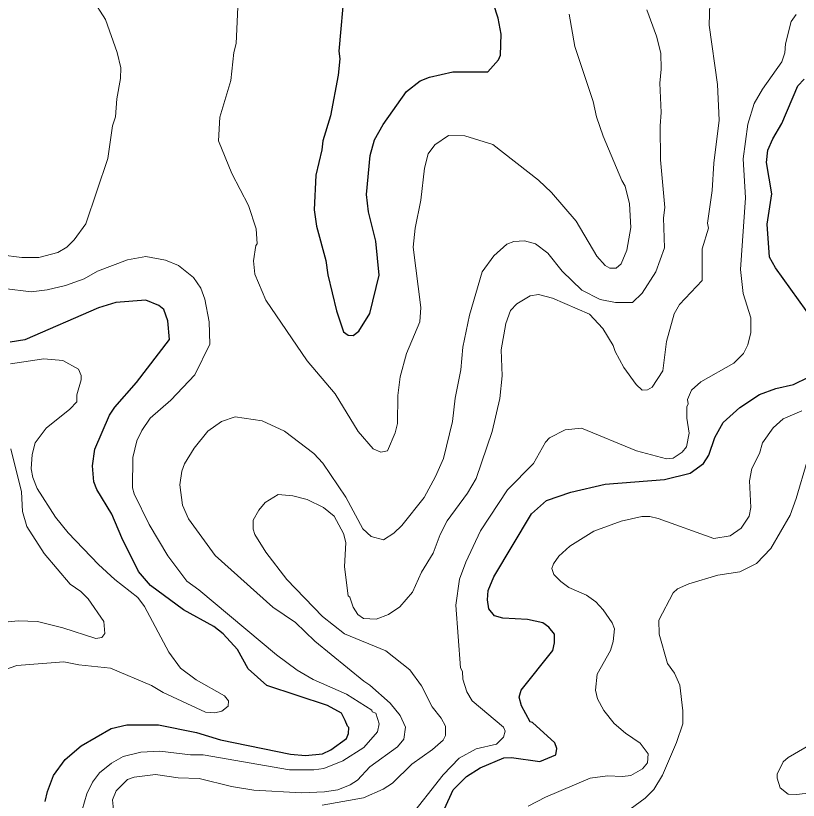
# Model space of a CAD drawing. Extents: x 447.8 to 473.9, y 7733.1 to 7760.8.
# Drawn here: x 464.617 to 466.24, y 7741.568 to 7743.196 of the extents above; entities that cross this region are included whole.
import ezdxf

# ---------------------------------------------------------------- set-up
doc = ezdxf.new("R2010")
doc.units = 0
doc.header["$LTSCALE"] = 0.032
doc.layers.add('1', color=7, linetype='Continuous', lineweight=25)
doc.layers.add('2', color=7, linetype='Continuous', lineweight=13)

msp = doc.modelspace()

# ---------------------------------------------------------------- linework, layer by layer
at = {"layer": '1'}
for points in [[(465.2646, 7742.6585), (465.2824, 7742.5838), (465.2972, 7742.5401), (465.3063, 7742.5335), (465.3169, 7742.5323), (465.3289, 7742.5414), (465.3515, 7742.5785), (465.3709, 7742.6578), (465.3637, 7742.7287), (465.3486, 7742.7889), (465.3445, 7742.8253), (465.3524, 7742.906), (465.3614, 7742.9386), (465.3791, 7742.9707), (465.4279, 7743.0393), (465.4563, 7743.0611), (465.4751, 7743.069), (465.5236, 7743.0795), (465.5966, 7743.0799), (465.6183, 7743.1048), (465.6225, 7743.1143), (465.6242, 7743.158), (465.6177, 7743.1909), (465.5873, 7743.2851)], [(465.2987, 7743.2546), (465.2876, 7743.123), (465.2891, 7743.1067), (465.2859, 7743.073), (465.27, 7742.9884), (465.2542, 7742.9365), (465.2522, 7742.9176)], [(466.2882, 7742.54), (466.1928, 7742.6728), (466.1806, 7742.6951), (466.1758, 7742.7633), (466.1853, 7742.8263), (466.1741, 7742.8915), (466.1772, 7742.9169), (466.1873, 7742.9406), (466.2063, 7742.9724), (466.2391, 7743.0509), (466.2524, 7743.0648)], [(465.2522, 7742.9176), (465.2395, 7742.865), (465.2363, 7742.7937), (465.241, 7742.7592), (465.2602, 7742.6882), (465.2646, 7742.6585)], [(464.6784, 7741.5652), (464.683, 7741.5861), (464.6956, 7741.6196), (464.7195, 7741.6529), (464.7525, 7741.6812), (464.815, 7741.717), (464.8475, 7741.7246), (464.9132, 7741.7246), (464.9918, 7741.7089), (465.042, 7741.6932), (465.1869, 7741.6638), (465.2178, 7741.6607), (465.2535, 7741.6646), (465.2707, 7741.6726), (465.3031, 7741.6964), (465.3075, 7741.7067), (465.3082, 7741.719), (465.3053, 7741.7216), (465.3004, 7741.7337), (465.2928, 7741.749), (465.2635, 7741.7648), (465.1379, 7741.8062), (465.0994, 7741.8406), (465.0771, 7741.8809), (465.0473, 7741.9137), (465.0279, 7741.9288), (464.9654, 7741.9633), (464.8965, 7742.0139), (464.8721, 7742.0428), (464.8372, 7742.1124), (464.8167, 7742.1615), (464.7854, 7742.2129), (464.7792, 7742.2289), (464.7762, 7742.2622), (464.7809, 7742.2968), (464.8113, 7742.3673), (464.8224, 7742.3841), (464.8678, 7742.4352), (464.936, 7742.5243), (464.9325, 7742.5629), (464.9241, 7742.5864), (464.9137, 7742.595), (464.8867, 7742.6057), (464.8246, 7742.601), (464.7886, 7742.5903), (464.6358, 7742.5234), (464.6053, 7742.5185)], [(465.5065, 7741.5504), (465.5247, 7741.5899), (465.5518, 7741.6171), (465.5806, 7741.6356), (465.6294, 7741.6558), (465.6454, 7741.6566), (465.7043, 7741.6487), (465.7371, 7741.6624), (465.7396, 7741.6753), (465.7356, 7741.6871), (465.689, 7741.7294), (465.6839, 7741.731), (465.6663, 7741.764), (465.6612, 7741.7822), (465.6652, 7741.7969), (465.7313, 7741.879), (465.7348, 7741.8951), (465.7346, 7741.9126), (465.7228, 7741.9275), (465.7104, 7741.9363), (465.6789, 7741.943), (465.6274, 7741.9461), (465.6101, 7741.9508), (465.5985, 7741.9655), (465.5955, 7741.9842), (465.5973, 7742.0035), (465.6086, 7742.032), (465.687, 7742.1627), (465.7178, 7742.1902), (465.7685, 7742.2073), (465.8394, 7742.2242), (465.9628, 7742.2338), (466.016, 7742.247), (466.0436, 7742.2669), (466.0544, 7742.284), (466.0672, 7742.3209), (466.0843, 7742.352), (466.1193, 7742.3833), (466.16, 7742.4103), (466.1935, 7742.4225), (466.2305, 7742.4311), (466.2617, 7742.4458)]]:
    msp.add_lwpolyline(points, dxfattribs=at)
at = {"layer": '2'}
for points in [[(464.5865, 7742.7001), (464.6295, 7742.6947), (464.6651, 7742.6947), (464.7043, 7742.7045), (464.723, 7742.7162), (464.738, 7742.731), (464.7628, 7742.7643), (464.8083, 7742.9002), (464.818, 7742.9679), (464.8242, 7742.9865), (464.8265, 7743.0238), (464.8347, 7743.0657), (464.8354, 7743.0878), (464.8278, 7743.12), (464.8033, 7743.1887), (464.7751, 7743.2336), (464.7519, 7743.2557), (464.7418, 7743.2617), (464.72, 7743.2678), (464.6867, 7743.2679), (464.6572, 7743.2638), (464.6193, 7743.2542), (464.5706, 7743.2542)], [(465.0776, 7743.2141), (465.0743, 7743.1387), (465.0696, 7743.1202), (465.0631, 7743.0615), (465.0408, 7742.9855), (465.0375, 7742.9368), (465.065, 7742.8688), (465.0998, 7742.8024), (465.1161, 7742.7537), (465.1177, 7742.723), (465.115, 7742.7192), (465.1105, 7742.6877), (465.113, 7742.6601), (465.1359, 7742.6056), (465.2213, 7742.48), (465.2797, 7742.4115), (465.3277, 7742.3334), (465.3584, 7742.2977), (465.3742, 7742.2907), (465.388, 7742.2935), (465.4041, 7742.3303), (465.4093, 7742.35), (465.4094, 7742.4084), (465.4143, 7742.4465), (465.4274, 7742.4954), (465.455, 7742.5613), (465.4574, 7742.5907), (465.4415, 7742.7158), (465.4454, 7742.7553), (465.4574, 7742.8134), (465.4653, 7742.8796), (465.4729, 7742.9098), (465.4866, 7742.9282), (465.5146, 7742.9476), (465.5485, 7742.9472), (465.6065, 7742.9287), (465.7014, 7742.8548), (465.7282, 7742.8296), (465.7793, 7742.7698), (465.8221, 7742.697), (465.8396, 7742.678), (465.8496, 7742.6725), (465.8628, 7742.6723), (465.8731, 7742.6814), (465.8848, 7742.7094), (465.8927, 7742.7569), (465.8903, 7742.8056), (465.8811, 7742.8427), (465.8741, 7742.8541), (465.8355, 7742.9463), (465.8219, 7742.9864), (465.8146, 7743.018), (465.7766, 7743.132), (465.7652, 7743.1995)], [(465.6842, 7742.6152), (465.7012, 7742.6177), (465.7307, 7742.6103), (465.8069, 7742.5768), (465.8346, 7742.547), (465.8566, 7742.5119), (465.8603, 7742.4996), (465.8787, 7742.4664), (465.9039, 7742.4308), (465.9165, 7742.4191), (465.9272, 7742.4198), (465.9371, 7742.4251), (465.9592, 7742.4594), (465.967, 7742.5204), (465.9827, 7742.5779), (465.9936, 7742.5967), (466.0409, 7742.6468), (466.0411, 7742.7123), (466.0537, 7742.7553), (466.0523, 7742.7655), (466.0619, 7742.8332), (466.0651, 7742.8905), (466.0764, 7742.9792), (466.0724, 7743.0535), (466.0555, 7743.1765), (466.0569, 7743.2214)], [(465.9259, 7743.2087), (465.9462, 7743.1539), (465.9553, 7743.1188), (465.956, 7743.0851), (465.9529, 7743.0565), (465.9561, 7742.9952), (465.9537, 7742.9679), (465.9545, 7742.8972), (465.9632, 7742.798), (465.9609, 7742.7768), (465.9625, 7742.7144), (465.9451, 7742.6649), (465.9167, 7742.6203), (465.8964, 7742.601), (465.861, 7742.6008), (465.8292, 7742.6072), (465.791, 7742.6268), (465.7503, 7742.6664), (465.7211, 7742.7036), (465.6951, 7742.7225), (465.6723, 7742.7291), (465.6502, 7742.7276), (465.6355, 7742.7219), (465.609, 7742.698), (465.5843, 7742.6645), (465.5585, 7742.5747), (465.5448, 7742.5084), (465.5401, 7742.4613), (465.5288, 7742.4026), (465.5231, 7742.3542), (465.5045, 7742.2772), (465.488, 7742.2397), (465.4641, 7742.1964), (465.418, 7742.1382), (465.4011, 7742.1221), (465.3801, 7742.1088), (465.3541, 7742.1152), (465.3373, 7742.1312), (465.3021, 7742.1971)], [(466.2356, 7743.1986), (466.2252, 7743.1842), (466.2139, 7743.1377), (466.2125, 7743.1195), (466.2062, 7743.1005), (466.1662, 7743.0441), (466.1486, 7743.014), (466.1354, 7742.9709), (466.1261, 7742.899), (466.1309, 7742.8186), (466.1205, 7742.6695), (466.1257, 7742.6195), (466.142, 7742.5693), (466.1421, 7742.5386), (466.1354, 7742.5129), (466.1266, 7742.4953), (466.1065, 7742.4753), (466.0384, 7742.4361), (466.019, 7742.4193), (466.0107, 7742.3997), (466.0121, 7742.3905), (466.0093, 7742.3848), (466.009, 7742.3609), (466.0138, 7742.3301), (466.0081, 7742.3015), (465.9997, 7742.2903), (465.9804, 7742.278), (465.967, 7742.2763), (465.905, 7742.293), (465.7909, 7742.3403), (465.7569, 7742.337), (465.7239, 7742.3205), (465.7158, 7742.3109), (465.6909, 7742.2669), (465.637, 7742.2121), (465.5808, 7742.127), (465.5507, 7742.0621), (465.5374, 7742.0266), (465.5297, 7741.9728), (465.5393, 7741.8429), (465.544, 7741.8351), (465.5442, 7741.8192), (465.5531, 7741.7932), (465.564, 7741.7747), (465.6289, 7741.7198), (465.6323, 7741.7116), (465.6288, 7741.699), (465.6143, 7741.6848), (465.572, 7741.6745), (465.537, 7741.6554), (465.5037, 7741.6211), (465.4294, 7741.5271)], [(464.8786, 7742.3354), (464.8958, 7742.3607), (464.9386, 7742.3987), (464.9887, 7742.4513), (465.0197, 7742.5148), (465.0183, 7742.5613), (465.0095, 7742.6078), (465.0013, 7742.6305), (464.9859, 7742.6533), (464.9549, 7742.6778), (464.928, 7742.6887), (464.8871, 7742.6962), (464.8486, 7742.6894), (464.7864, 7742.6661), (464.7594, 7742.6504), (464.7204, 7742.6366), (464.682, 7742.6271), (464.6488, 7742.6234), (464.593, 7742.6298)], [(465.6259, 7742.4489), (465.6243, 7742.503), (465.6336, 7742.5573), (465.6436, 7742.5847), (465.6563, 7742.5983), (465.6842, 7742.6152)], [(464.5694, 7741.8306), (464.6197, 7741.8475), (464.7168, 7741.8554), (464.7483, 7741.8491), (464.8136, 7741.8424), (464.8989, 7741.8061), (464.9226, 7741.7915), (465.0105, 7741.7512), (465.03, 7741.7497), (465.0448, 7741.7527), (465.0576, 7741.7631), (465.0583, 7741.7742), (465.0502, 7741.7849), (464.9913, 7741.8181), (464.9592, 7741.8424), (464.935, 7741.8752), (464.8843, 7741.97), (464.8701, 7741.9891), (464.8229, 7742.0259), (464.7888, 7742.0575), (464.7258, 7742.1233), (464.6993, 7742.1558), (464.6617, 7742.2151), (464.6527, 7742.238), (464.6494, 7742.2559), (464.6513, 7742.2857), (464.6576, 7742.3096), (464.68, 7742.3405), (464.7291, 7742.3798), (464.7439, 7742.3951), (464.7441, 7742.4093), (464.7529, 7742.4408), (464.7529, 7742.4494), (464.7473, 7742.4628), (464.7149, 7742.4806), (464.6755, 7742.4839), (464.6066, 7742.4735)], [(465.2525, 7741.5581), (465.3383, 7741.5728), (465.3791, 7741.5914), (465.3987, 7741.6035), (465.4388, 7741.6428), (465.4813, 7741.6732), (465.5038, 7741.6928), (465.5087, 7741.7027), (465.5087, 7741.722), (465.4995, 7741.7382), (465.4806, 7741.7619), (465.4586, 7741.8059), (465.4347, 7741.8388), (465.3851, 7741.878), (465.2993, 7741.9136), (465.2537, 7741.9493), (465.1796, 7742.0259), (465.1356, 7742.0828), (465.1132, 7742.1197), (465.1097, 7742.1304), (465.1097, 7742.1493), (465.1213, 7742.1704), (465.1342, 7742.1862), (465.1613, 7742.2025), (465.1916, 7742.2001), (465.2215, 7742.1922), (465.2558, 7742.1758), (465.2773, 7742.1574), (465.2973, 7742.1217), (465.3019, 7742.1031), (465.2988, 7742.0525), (465.3068, 7741.9921), (465.31, 7741.9894), (465.3171, 7741.9687), (465.3264, 7741.9539), (465.3384, 7741.9453), (465.3648, 7741.9437), (465.3904, 7741.9534), (465.4137, 7741.9696), (465.4402, 7741.9999), (465.4587, 7742.0416), (465.4832, 7742.0809), (465.4978, 7742.1197), (465.5121, 7742.1483), (465.554, 7742.2052), (465.572, 7742.2361), (465.6056, 7742.3336), (465.6211, 7742.4017), (465.6259, 7742.4489)], [(465.6801, 7741.556), (465.7156, 7741.5748), (465.8088, 7741.6141), (465.8448, 7741.6189), (465.8754, 7741.6174), (465.8932, 7741.6197), (465.9174, 7741.6333), (465.9278, 7741.646), (465.9286, 7741.6644), (465.9125, 7741.6865), (465.8816, 7741.7073), (465.8585, 7741.7277), (465.8369, 7741.7541), (465.8241, 7741.7786), (465.8199, 7741.7966), (465.8228, 7741.8295), (465.8511, 7741.8789), (465.8566, 7741.8976), (465.8589, 7741.9237), (465.8542, 7741.9363), (465.8358, 7741.9636), (465.8204, 7741.9798), (465.8011, 7741.9939), (465.7644, 7742.0099), (465.7475, 7742.0221), (465.7335, 7742.0368), (465.7294, 7742.0491), (465.7326, 7742.0585), (465.7438, 7742.0745), (465.7667, 7742.0953), (465.8161, 7742.1265), (465.873, 7742.1473), (465.9157, 7742.1568), (465.932, 7742.1568), (465.9496, 7742.1528), (466.065, 7742.1112), (466.099, 7742.1169), (466.122, 7742.1327), (466.1381, 7742.1579), (466.1421, 7742.1757), (466.1389, 7742.2308), (466.1438, 7742.2563), (466.1597, 7742.2876), (466.166, 7742.3098), (466.1884, 7742.3407), (466.2091, 7742.3594), (466.2478, 7742.3764)], [(465.0725, 7742.3637), (465.0437, 7742.3539), (465.0158, 7742.3338), (464.9872, 7742.2986), (464.9673, 7742.2665), (464.9619, 7742.2512), (464.9574, 7742.2229), (464.9633, 7742.1806), (464.9755, 7742.152), (465.031, 7742.0763), (465.1504, 7741.9689), (465.1972, 7741.9368), (465.2376, 7741.8982), (465.3391, 7741.815), (465.3519, 7741.8071), (465.3939, 7741.7698), (465.4142, 7741.744), (465.4253, 7741.7198), (465.422, 7741.6951), (465.4089, 7741.6788), (465.3514, 7741.6372), (465.3262, 7741.6097), (465.3109, 7741.6001), (465.2849, 7741.5899), (465.2578, 7741.5854), (465.2101, 7741.5838), (465.1108, 7741.5892), (465.0644, 7741.5966), (464.9977, 7741.6133), (464.9537, 7741.6148), (464.9073, 7741.6213), (464.8631, 7741.6158), (464.8489, 7741.6111), (464.8257, 7741.5874), (464.818, 7741.5687), (464.8202, 7741.5485)], [(465.3021, 7742.1971), (465.2543, 7742.2676), (465.2352, 7742.2876), (465.1749, 7742.3339), (465.1283, 7742.3555), (465.0725, 7742.3637)], [(464.8938, 7742.1403), (464.8629, 7742.2039), (464.8596, 7742.2166), (464.8603, 7742.2794), (464.8681, 7742.3141), (464.8786, 7742.3354)], [(464.6067, 7742.2975), (464.6293, 7742.208), (464.6309, 7742.1674), (464.64, 7742.1365), (464.6764, 7742.08), (464.7303, 7742.0167), (464.7519, 7742.0015), (464.7675, 7741.9858), (464.8001, 7741.9393), (464.8017, 7741.9142), (464.796, 7741.906), (464.7836, 7741.9036), (464.7146, 7741.9261), (464.6626, 7741.9388), (464.6219, 7741.9404), (464.5264, 7741.9307)], [(466.2587, 7742.2715), (466.2362, 7742.194), (466.2233, 7742.1599), (466.1831, 7742.0906), (466.1538, 7742.0595), (466.1187, 7742.0424), (466.0737, 7742.035), (466.0132, 7742.0169), (465.9898, 7742.0069), (465.9808, 7741.9986), (465.9508, 7741.9419), (465.9516, 7741.9125), (465.9687, 7741.8518), (465.9833, 7741.8321), (465.9945, 7741.807), (466.0009, 7741.754), (466.0009, 7741.7266), (465.988, 7741.6877), (465.9583, 7741.6203), (465.9404, 7741.5903), (465.923, 7741.5722), (465.8913, 7741.5497)], [(464.745, 7741.5153), (464.7644, 7741.5812), (464.776, 7741.6058), (464.7909, 7741.6247), (464.8157, 7741.645), (464.8398, 7741.6587), (464.8768, 7741.6678), (464.9163, 7741.6702), (464.9794, 7741.6623), (465.0061, 7741.6622), (465.1849, 7741.631), (465.2353, 7741.631), (465.256, 7741.634), (465.2955, 7741.6502), (465.3391, 7741.6778), (465.3677, 7741.7098), (465.3709, 7741.7266), (465.3641, 7741.7489), (465.3567, 7741.7513), (465.3558, 7741.7548), (465.3031, 7741.788), (465.2341, 7741.8188), (465.2006, 7741.838), (465.158, 7741.8696), (464.9968, 7742.0051), (464.9723, 7742.0225), (464.9326, 7742.0756), (464.8938, 7742.1403)]]:
    msp.add_lwpolyline(points, dxfattribs=at)
msp.add_lwpolyline([(466.3322, 7741.7321), (466.3673, 7741.7752), (466.397, 7741.8015), (466.4348, 7741.866), (466.4446, 7741.8773), (466.4652, 7741.8888), (466.4829, 7741.8897), (466.4997, 7741.8691), (466.5027, 7741.8546), (466.5027, 7741.8281), (466.4887, 7741.7547), (466.4794, 7741.7294), (466.4576, 7741.6989), (466.4272, 7741.67), (466.339, 7741.6017), (466.2994, 7741.5878), (466.2371, 7741.58), (466.2192, 7741.5805), (466.203, 7741.5942), (466.1966, 7741.6141), (466.1967, 7741.6222), (466.2086, 7741.6478), (466.2195, 7741.657), (466.2882, 7741.6969)], close=True, dxfattribs=at)

doc.saveas('drawing.dxf')
